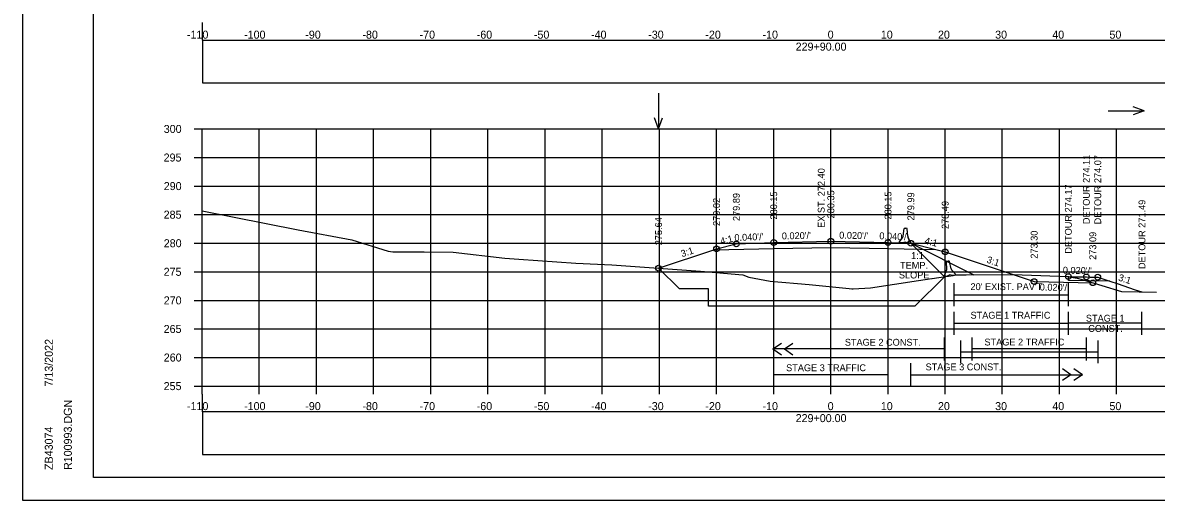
# Model space of a CAD drawing. Extents: x 4667 to 1632277, y -2100 to 724501.
# Drawn here: x 5635.8 to 5834.1, y 383 to 466.5 of the extents above; entities that cross this region are included whole.
import ezdxf

# ---------------------------------------------------------------- set-up
doc = ezdxf.new("R2010")
doc.units = 0
for name, color, linetype in [('R_Alt Surface', 7, 'Continuous'), ('R_Axis', 7, 'Continuous'), ('R_Axis Annot', 7, 'Continuous'), ('R_Border', 7, 'Continuous'), ('R_Border Notes', 7, 'Continuous'), ('R_Detour', 7, 'Continuous'), ('R_Detour Annot', 7, 'Continuous'), ('R_Exist Surface', 7, 'Continuous'), ('R_Fin Surface', 7, 'Continuous'), ('R_Fin Surface Annot', 7, 'Continuous'), ('R_Grid', 7, 'Continuous'), ('R_MOT', 7, 'Continuous'), ('R_No Plot', 7, 'Continuous'), ('R_Proposed CofA', 7, 'Continuous'), ('R_ROW', 7, 'Continuous'), ('R_Temp Easement', 7, 'Continuous'), ('R_Water Annot', 7, 'Continuous'), ('T_Drafting', 7, 'Continuous')]:
    doc.layers.add(name, color=color, linetype=linetype)

msp = doc.modelspace()

# ---------------------------------------------------------------- linework, layer by layer
at = {"layer": 'R_Alt Surface'}
msp.add_lwpolyline([(5756.68, 426.79), (5767.18, 427), (5777.18, 427.2), (5787.18, 427), (5795.55, 426.84)], dxfattribs=at)
at = {"layer": 'R_Axis'}
for p, q in [((5665.78, 447.94), (5667.18, 447.94)), ((5667.18, 402.94), (5667.18, 447.94)), ((5665.78, 442.94), (5667.18, 442.94)), ((5665.78, 437.94), (5667.18, 437.94)), ((5665.78, 432.94), (5667.18, 432.94)), ((5665.78, 427.94), (5667.18, 427.94)), ((5665.78, 422.94), (5667.18, 422.94)), ((5665.78, 417.94), (5667.18, 417.94)), ((5665.78, 412.94), (5667.18, 412.94)), ((5665.78, 407.94), (5667.18, 407.94)), ((5665.78, 402.94), (5667.18, 402.94)), ((5667.18, 402.94), (5947.18, 402.94)), ((5667.18, 401.54), (5667.18, 402.94)), ((5677.18, 401.54), (5677.18, 402.94)), ((5687.18, 401.54), (5687.18, 402.94)), ((5697.18, 401.54), (5697.18, 402.94)), ((5707.18, 401.54), (5707.18, 402.94)), ((5717.18, 401.54), (5717.18, 402.94)), ((5727.18, 401.54), (5727.18, 402.94)), ((5737.18, 401.54), (5737.18, 402.94)), ((5747.18, 401.54), (5747.18, 402.94)), ((5757.18, 401.54), (5757.18, 402.94)), ((5767.18, 401.54), (5767.18, 402.94)), ((5777.18, 401.54), (5777.18, 402.94)), ((5787.18, 401.54), (5787.18, 402.94)), ((5797.18, 401.54), (5797.18, 402.94)), ((5807.18, 401.54), (5807.18, 402.94)), ((5817.18, 401.54), (5817.18, 402.94)), ((5827.18, 401.54), (5827.18, 402.94))]:
    msp.add_line(p, q, dxfattribs=at)
at = {"layer": 'R_Border'}
for p, q in [((5648.18, 386.94), (5648.18, 592.4)), ((5648.18, 386.94), (5648.18, 386.94)), ((5964.36, 386.94), (5648.18, 386.94))]:
    msp.add_line(p, q, dxfattribs=at)
at = {"layer": 'R_Detour'}
for points in [[(5826.01, 421.29), (5818.73, 421.44), (5818.73, 422.11)], [(5818.73, 422.11), (5820.01, 422.08), (5821.88, 422.04), (5822.57, 422.03), (5823.88, 422), (5826.15, 421.25), (5827.28, 420.87), (5830.45, 419.81), (5831.61, 419.43)]]:
    msp.add_lwpolyline(points, dxfattribs=at)
at = {"layer": 'R_Exist Surface'}
msp.add_lwpolyline([(5667.18, 433.61), (5683.95, 430.3), (5693.36, 428.54), (5699.75, 426.54), (5700.55, 426.46), (5706.01, 426.44), (5711.1, 426.36), (5720.13, 425.32), (5722.57, 425.18), (5732.54, 424.43), (5738.83, 424.15), (5754.36, 423.07), (5761.8, 422.4), (5762.8, 421.99), (5766.56, 421.29), (5773.38, 420.72), (5780.4, 420.01), (5780.83, 419.94), (5781.06, 419.97), (5784.14, 420.11), (5792.54, 421.4), (5794.83, 421.76), (5794.91, 421.77), (5796.07, 421.93), (5798.57, 422.31), (5799.13, 422.39), (5800.83, 422.39), (5809.37, 422.49), (5810.64, 422.44), (5818.73, 422.11), (5818.89, 422.06), (5820.26, 421.82), (5821.14, 421.6), (5828.03, 419.5), (5834.17, 419.38)], dxfattribs=at)
at = {"layer": 'R_Fin Surface'}
msp.add_lwpolyline([(5747.03, 423.58), (5756.68, 426.79), (5757.18, 426.96), (5760.64, 427.82), (5767.18, 428.09), (5777.18, 428.29), (5787.18, 428.09), (5791.18, 427.93), (5795.55, 426.84), (5797.18, 426.43), (5812.75, 421.24), (5823.01, 421.03)], dxfattribs=at)
at = {"layer": 'R_Grid'}
for p, q in [((5667.18, 447.94), (5947.18, 447.94)), ((5667.18, 402.94), (5667.18, 447.94)), ((5677.18, 402.94), (5677.18, 447.94)), ((5687.18, 402.94), (5687.18, 447.94)), ((5697.18, 402.94), (5697.18, 447.94)), ((5707.18, 402.94), (5707.18, 447.94)), ((5717.18, 402.94), (5717.18, 447.94)), ((5727.18, 402.94), (5727.18, 447.94)), ((5737.18, 402.94), (5737.18, 447.94)), ((5747.18, 402.94), (5747.18, 447.94)), ((5757.18, 402.94), (5757.18, 447.94)), ((5767.18, 402.94), (5767.18, 447.94)), ((5777.18, 402.94), (5777.18, 447.94)), ((5787.18, 402.94), (5787.18, 447.94)), ((5797.18, 402.94), (5797.18, 447.94)), ((5807.18, 402.94), (5807.18, 447.94)), ((5817.18, 402.94), (5817.18, 447.94)), ((5827.18, 402.94), (5827.18, 447.94)), ((5667.18, 442.94), (5947.18, 442.94)), ((5667.18, 437.94), (5947.18, 437.94)), ((5667.18, 432.94), (5947.18, 432.94)), ((5667.18, 427.94), (5947.18, 427.94)), ((5667.18, 422.94), (5947.18, 422.94)), ((5667.18, 417.94), (5947.18, 417.94)), ((5667.18, 412.94), (5947.18, 412.94)), ((5667.18, 407.94), (5947.18, 407.94)), ((5667.18, 402.94), (5947.18, 402.94))]:
    msp.add_line(p, q, dxfattribs=at)
at = {"layer": 'R_MOT'}
for p, q in [((5789.84, 429.19), (5790.03, 430.5)), ((5790.09, 430.55), (5790.29, 430.55)), ((5790.48, 430.54), (5790.29, 430.55)), ((5790.63, 429.16), (5790.54, 430.48)), ((5789.19, 428.17), (5789.68, 428.81)), ((5791.19, 428.09), (5790.76, 428.77)), ((5789.19, 428.01), (5789.19, 428.17)), ((5789.69, 427.99), (5789.19, 428.01)), ((5790.19, 428.13), (5789.69, 427.99)), ((5790.68, 427.95), (5790.19, 428.13)), ((5791.18, 427.93), (5790.68, 427.95)), ((5791.18, 427.93), (5791.19, 428.09)), ((5797.46, 423.36), (5797.4, 424.68)), ((5797.45, 424.75), (5797.65, 424.78)), ((5797.84, 424.8), (5797.65, 424.78)), ((5798.24, 423.48), (5797.91, 424.76)), ((5797.01, 422.24), (5797.37, 422.96)), ((5798.99, 422.53), (5798.44, 423.11)), ((5799.01, 422.37), (5798.99, 422.53)), ((5797.04, 422.07), (5797.01, 422.24)), ((5797.53, 422.15), (5797.04, 422.07)), ((5798, 422.39), (5797.53, 422.15)), ((5798.52, 422.29), (5798, 422.39)), ((5799.01, 422.37), (5798.52, 422.29))]:
    msp.add_line(p, q, dxfattribs=at)
for centre, radius, start, end in [((5790.09, 430.49), 0.0625, 87.7094, 171.7004), ((5790.48, 430.48), 0.0625, 3.7184, 87.7094), ((5789.02, 429.31), 0.833, 322.7174, 351.7004), ((5791.46, 429.22), 0.833, 183.7184, 212.7014), ((5797.46, 424.69), 0.0625, 98.4412, 182.4322), ((5797.85, 424.74), 0.0625, 14.4502, 98.4412), ((5796.62, 423.33), 0.833, 333.4492, 2.4322), ((5799.04, 423.69), 0.833, 194.4502, 223.4332)]:
    msp.add_arc(centre, radius, start, end, dxfattribs=at)
at = {"layer": 'R_No Plot'}
for p, q in [((5667.18, 466.54), (5667.18, 463.46)), ((5791.18, 427.93), (5802.22, 422.41)), ((5799.88, 410.94), (5799.88, 406.94)), ((5823.88, 410.94), (5823.88, 406.94)), ((5799.88, 408.94), (5823.88, 408.94)), ((5667.18, 401.54), (5667.18, 398.46)), ((5635.78, 382.96), (5969.12, 382.96))]:
    msp.add_line(p, q, dxfattribs=at)
for points in [[(5635.78, 596.29), (5969.12, 596.29), (5969.12, 382.95), (5635.78, 382.95)], [(5882.1, 592.4), (5901.72, 592.4), (5901.72, 582.52), (5917.84, 582.52), (5941.04, 582.52), (5941.04, 558.18), (5964.36, 558.18), (5964.36, 386.94), (5648.18, 386.94), (5648.18, 592.4)]]:
    msp.add_lwpolyline(points, close=True, dxfattribs=at)
for centre in [(5767.18, 428.09), (5777.18, 428.29), (5787.18, 428.09), (5757.18, 426.96), (5760.64, 427.82), (5791.18, 427.93), (5797.18, 426.43), (5747.03, 423.58), (5818.73, 422.11), (5821.88, 422.04), (5823.88, 422), (5812.75, 421.24), (5823.01, 421.03)]:
    msp.add_circle(centre, 0.5, dxfattribs=at)
at = {"layer": 'R_Proposed CofA'}
for p, q in [((5767.04, 409.44), (5768.54, 410.44)), ((5767.04, 409.44), (5768.54, 408.44)), ((5769.04, 409.44), (5770.54, 410.44)), ((5769.04, 409.44), (5770.54, 408.44)), ((5819.18, 404.94), (5817.68, 405.94)), ((5819.18, 404.94), (5817.68, 403.94)), ((5821.18, 404.94), (5819.68, 405.94)), ((5821.18, 404.94), (5819.68, 403.94))]:
    msp.add_line(p, q, dxfattribs=at)
for points in [[(5667.23, 455.99), (5947.13, 455.99), (5947.13, 463.41), (5667.23, 463.41)], [(5667.23, 390.99), (5947.13, 390.99), (5947.13, 398.41), (5667.23, 398.41)]]:
    msp.add_lwpolyline(points, close=True, dxfattribs=at)
at = {"layer": 'R_ROW'}
for p, q in [((5747.03, 423.58), (5750.67, 419.94)), ((5797.04, 422.07), (5791.9, 416.94)), ((5755.76, 419.94), (5750.67, 419.94)), ((5755.76, 416.94), (5755.76, 419.94)), ((5791.9, 416.94), (5755.76, 416.94))]:
    msp.add_line(p, q, dxfattribs=at)
at = {"layer": 'R_Temp Easement'}
for p, q in [((5798.74, 416.94), (5798.74, 420.94)), ((5818.74, 416.94), (5818.74, 420.94)), ((5798.74, 418.94), (5818.74, 418.94)), ((5798.74, 411.94), (5798.74, 415.94)), ((5818.74, 411.94), (5818.74, 415.94)), ((5831.61, 411.94), (5831.61, 415.94)), ((5798.74, 413.94), (5818.74, 413.94)), ((5831.61, 413.94), (5818.73, 413.94)), ((5797.04, 407.44), (5797.04, 411.44)), ((5801.88, 407.44), (5801.88, 411.44)), ((5821.88, 407.44), (5821.88, 411.44)), ((5797.04, 409.44), (5767.04, 409.44)), ((5821.88, 409.44), (5801.88, 409.44)), ((5767.18, 402.94), (5767.18, 406.94)), ((5787.18, 402.94), (5787.18, 406.94)), ((5791.18, 402.94), (5791.18, 406.94)), ((5787.18, 404.94), (5767.18, 404.94)), ((5791.18, 404.94), (5821.18, 404.94))]:
    msp.add_line(p, q, dxfattribs=at)
at = {"layer": 'R_Water Annot'}
for p, q in [((5747.03, 454.22), (5747.03, 447.94)), ((5825.72, 451.08), (5832.01, 451.08)), ((5832.01, 451.08), (5830.08, 451.78)), ((5832.01, 451.08), (5830.08, 450.38)), ((5747.03, 447.94), (5746.33, 449.86)), ((5747.03, 447.94), (5747.73, 449.86))]:
    msp.add_line(p, q, dxfattribs=at)
at = {"layer": 'T_Drafting'}
msp.add_line((5791.18, 427.93), (5797.04, 422.07), dxfattribs=at)

# ---------------------------------------------------------------- texts
at = {"layer": 'R_Axis Annot'}
for s, p in [('-110', (5664.52, 463.74)), ('-100', (5674.52, 463.74)), ('-90', (5685.22, 463.74)), ('-80', (5695.22, 463.74)), ('-70', (5705.22, 463.74)), ('-60', (5715.22, 463.74)), ('-50', (5725.22, 463.74)), ('-40', (5735.22, 463.74)), ('-30', (5745.22, 463.74)), ('-20', (5755.22, 463.74)), ('-10', (5765.22, 463.74)), ('0', (5776.62, 463.74)), ('10', (5785.92, 463.74)), ('20', (5795.92, 463.74)), ('30', (5805.92, 463.74)), ('40', (5815.92, 463.74)), ('50', (5825.92, 463.74)), ('229+90.00', (5771.02, 461.64)), ('300', (5660.46, 447.24)), ('295', (5660.44, 442.24)), ('290', (5660.46, 437.24)), ('285', (5660.44, 432.24)), ('280', (5660.46, 427.24)), ('275', (5660.44, 422.24)), ('270', (5660.46, 417.24)), ('265', (5660.44, 412.24)), ('260', (5660.46, 407.24)), ('255', (5660.44, 402.24)), ('-110', (5664.52, 398.74)), ('-100', (5674.52, 398.74)), ('-90', (5685.22, 398.74)), ('-80', (5695.22, 398.74)), ('-70', (5705.22, 398.74)), ('-60', (5715.22, 398.74)), ('-50', (5725.22, 398.74)), ('-40', (5735.22, 398.74)), ('-30', (5745.22, 398.74)), ('-20', (5755.22, 398.74)), ('-10', (5765.22, 398.74)), ('0', (5776.62, 398.74)), ('10', (5785.92, 398.74)), ('20', (5795.92, 398.74)), ('30', (5805.92, 398.74)), ('40', (5815.92, 398.74)), ('50', (5825.92, 398.74)), ('229+00.00', (5771.02, 396.64))]:
    msp.add_text(s, height=1.4, dxfattribs=at).set_placement(p)
at = {"layer": 'R_Border'}
for s, p in [('7/13/2022', (5641.05, 402.86)), ('R100993.DGN', (5644.38, 388.26)), ('ZB43074', (5641.05, 388.26))]:
    msp.add_text(s, height=1.4, rotation=90, dxfattribs=at).set_placement(p)
at = {"layer": 'R_Border Notes'}
for s, p in [('TEMP.', (5789.28, 423.48)), ('1:1', (5791.22, 425.18)), ('SLOPE', (5789.08, 421.78))]:
    msp.add_text(s, height=1.2, dxfattribs=at).set_placement(p)
at = {"layer": 'R_Detour Annot'}
for s, rotation, p in [("0.020'/'", 358.846, (5817.76, 422.63)), ('3:1', 342.6833, (5827.37, 421.44))]:
    msp.add_text(s, height=1.2, rotation=rotation, dxfattribs=at).set_placement(p)
at = {"layer": 'R_Fin Surface Annot'}
for s, rotation, p in [('DETOUR 274.11', 90, (5822.48, 431.28)), ('DETOUR 274.07', 90, (5824.48, 431.24)), ('279.89', 90, (5761.24, 431.82)), ('280.15', 90, (5767.78, 432.09)), ('280.35', 90, (5777.78, 432.29)), ('280.15', 90, (5787.78, 432.09)), ('279.99', 90, (5791.78, 431.93)), ('DETOUR 274.17', 90, (5819.33, 426.11)), ('279.02', 90, (5757.78, 430.96)), ('278.49', 90, (5797.78, 430.43)), ('DETOUR 271.49', 90, (5832.21, 423.42)), ('275.64', 90, (5747.63, 427.58)), ('4:1', 14.0362, (5757.98, 427.68)), ("0.040'/'", 2.2906, (5760.33, 428.31)), ("0.020'/'", 1.1458, (5768.61, 428.61)), ("0.020'/'", 358.8542, (5778.63, 428.76)), ("0.040'/'", 357.7094, (5785.64, 428.65)), ('4:1', 345.9638, (5793.5, 427.86)), ('273.30', 90, (5813.35, 425.24)), ('273.09', 90, (5823.61, 425.03)), ('3:1', 18.4349, (5751.16, 425.48)), ('3:1', 341.5651, (5804.34, 424.57)), ("0.020'/'", 358.8542, (5813.72, 419.68))]:
    msp.add_text(s, height=1.2, rotation=rotation, dxfattribs=at).set_placement(p)
at = {"layer": 'R_Temp Easement'}
msp.add_text('EXIST. 272.40', height=1.2, rotation=90, dxfattribs=at).set_placement((5776.1, 430.63))
for s, height, p in [("20' EXIST. PAV'T", 1.2, (5801.61, 419.74)), ('STAGE 1 TRAFFIC', 1.2, (5801.61, 414.74)), ('STAGE 1', 1.199, (5821.8, 414.22)), ('CONST.', 1.199, (5822.21, 412.43)), ('STAGE 2 CONST.', 1.1985, (5779.62, 410.01)), ('STAGE 2 TRAFFIC', 1.1985, (5804.05, 410.05)), ('STAGE 3 TRAFFIC', 1.1985, (5769.35, 405.55)), ('STAGE 3 CONST.', 1.1985, (5793.75, 405.7))]:
    msp.add_text(s, height=height, dxfattribs=at).set_placement(p)

doc.saveas('drawing.dxf')
